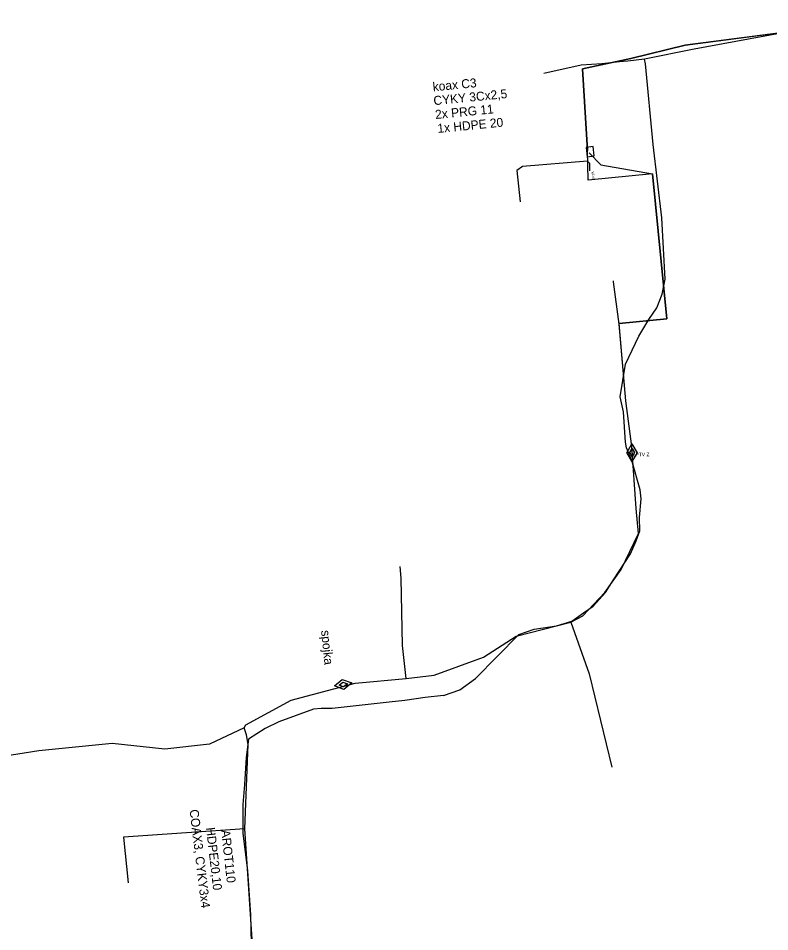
# Model space of a CAD drawing. Extents: x -651943 to -618711, y -1138561 to -1100552.
# Drawn here: x -641180.4 to -641117.6, y -1114449.1 to -1114372.8 of the extents above; entities that cross this region are included whole.
import ezdxf

# ---------------------------------------------------------------- set-up
doc = ezdxf.new("R2010")
doc.units = 0
for name, color, linetype in [('KT optika', 7, 'Continuous'), ('KT trasa', 7, 'Continuous'), ('KT zařízení', 7, 'Continuous')]:
    doc.layers.add(name, color=color, linetype=linetype)

# ---------------------------------------------------------------- blocks, each defined once
blk = doc.blocks.new('TVSPO_2')
at = {"layer": 'KT zařízení'}
for p, q in [((-0.0741, 0.0015), (-0.0005, 0.044)), ((-0.0005, -0.041), (-0.0741, 0.0015)), ((-0.0353, 0), (0, 0.0203)), ((-0.0005, 0.044), (0.0728, 0.0014)), ((0.0728, 0.0014), (-0.0005, -0.041)), ((0, 0.0203), (0.0353, 0)), ((0.0353, 0), (0, -0.0204)), ((0, -0.0204), (-0.0353, 0))]:
    blk.add_line(p, q, dxfattribs=at)
blk = doc.blocks.new('TVSPO_1')
at = {"layer": 'KT zařízení'}
for p, q in [((-0.074, 0.0016), (-0.0005, 0.0439)), ((-0.0005, -0.0409), (-0.074, 0.0016)), ((-0.0353, -0.0001), (0, 0.0203)), ((-0.0005, 0.0439), (0.0728, 0.0015)), ((0.0728, 0.0015), (-0.0005, -0.0409)), ((0, 0.0203), (0.0353, 0.0001)), ((0.0353, 0.0001), (0, -0.0204)), ((0, -0.0204), (-0.0353, -0.0001))]:
    blk.add_line(p, q, dxfattribs=at)

msp = doc.modelspace()

# ---------------------------------------------------------------- linework, layer by layer
at = {"layer": 'KT optika'}
for p, q in [((-641130.13, -1114376.4), (-641131.6, -1114376.57)), ((-641129.42, -1114376.36), (-641130.13, -1114376.4)), ((-641128.05, -1114376.17), (-641129.42, -1114376.36))]:
    msp.add_line(p, q, dxfattribs=at)
for points in [[(-641107, -1114372.85), (-641107.57, -1114372.76), (-641109.16, -1114373.09), (-641111.85, -1114373.85), (-641113.59, -1114373.71), (-641116.92, -1114374.05), (-641123.88, -1114375.33), (-641128.05, -1114376.17)], [(-641160.646, -1114452.276), (-641161.437, -1114440.539), (-641161.153, -1114433.497), (-641161.308, -1114432.682), (-641161.496, -1114432.104), (-641161.34, -1114431.833), (-641157.564, -1114429.792), (-641152.211, -1114428.355), (-641147.943, -1114427.968), (-641145.617, -1114427.678), (-641141.485, -1114426.181), (-641138.755, -1114424.424), (-641134.206, -1114423.271), (-641133.188, -1114422.727), (-641131.346, -1114420.777), (-641130.002, -1114418.867), (-641128.534, -1114415.833), (-641128.735, -1114413.74), (-641129.091, -1114408.559), (-641129.602, -1114404.74), (-641130.166, -1114398.28), (-641126.162, -1114397.891), (-641127.358, -1114385.775), (-641132.749, -1114386.305), (-641132.796, -1114383.83), (-641133.206, -1114376.98), (-641129.176, -1114376.13), (-641124.636, -1114375.01), (-641112.746, -1114373.45)], [(-641144.84, -1114429.38), (-641143.46, -1114428.91), (-641142.16, -1114427.96), (-641138.54, -1114424.29), (-641137.25, -1114423.83), (-641135.39, -1114423.56), (-641134.1, -1114423.17), (-641133.14, -1114422.48), (-641132.34, -1114421.91), (-641131.3, -1114420.77), (-641130.63, -1114419.73), (-641129.2, -1114417.53), (-641128.73, -1114416.47), (-641128.42, -1114415.63), (-641128.45, -1114414.51), (-641128.31, -1114412.95), (-641128.4, -1114412.18), (-641129.1, -1114409.74), (-641129.54, -1114408.67), (-641129.63, -1114408.21), (-641129.79, -1114405.66), (-641130.08, -1114404.42), (-641129.64, -1114401.69), (-641128.52, -1114399.35), (-641127.68, -1114397.94), (-641127.02, -1114396.97), (-641126.55, -1114395.83), (-641126.32, -1114394.57), (-641126.6, -1114389.45), (-641127.32, -1114383.31), (-641127.96, -1114376.57), (-641128.05, -1114376.17)], [(-641131.6, -1114376.57), (-641133.32, -1114376.69), (-641136.45, -1114377.37)], [(-641144.84, -1114429.38), (-641146.38, -1114429.56), (-641148.06, -1114429.8), (-641149.37, -1114429.94), (-641154.15, -1114430.48), (-641155.07, -1114430.47), (-641155.69, -1114430.53), (-641158.59, -1114431.58), (-641159.74, -1114432.15), (-641161.14, -1114433.04), (-641161.33, -1114434.58), (-641161.46, -1114436.83), (-641161.6, -1114438.5), (-641161.6, -1114440.89), (-641161.22, -1114444.04), (-641160.96, -1114447.74), (-641160.92, -1114450.13), (-641160.59, -1114452.58), (-641160.41, -1114454.64), (-641160.11, -1114456.07)]]:
    msp.add_lwpolyline(points, dxfattribs=at)
at = {"layer": 'KT trasa'}
for p, q in [((-641112.746, -1114373.45), (-641124.636, -1114375.01)), ((-641124.636, -1114375.01), (-641129.176, -1114376.13)), ((-641129.176, -1114376.13), (-641133.206, -1114376.98)), ((-641130.13, -1114376.4), (-641131.6, -1114376.57)), ((-641129.42, -1114376.36), (-641130.13, -1114376.4)), ((-641128.05, -1114376.17), (-641129.42, -1114376.36)), ((-641133.206, -1114376.98), (-641132.796, -1114383.83)), ((-641132.8, -1114384.71), (-641138.24, -1114385.15)), ((-641132.6, -1114384.91), (-641132.8, -1114384.71)), ((-641132.612, -1114385.525), (-641132.6, -1114384.91)), ((-641138.24, -1114385.15), (-641138.7, -1114385.5)), ((-641138.7, -1114385.5), (-641138.437, -1114388.115))]:
    msp.add_line(p, q, dxfattribs=at)
for points in [[(-641107, -1114372.85), (-641107.57, -1114372.76), (-641109.16, -1114373.09), (-641111.85, -1114373.85), (-641113.59, -1114373.71), (-641116.92, -1114374.05), (-641123.88, -1114375.33), (-641128.05, -1114376.17)], [(-641144.84, -1114429.38), (-641143.46, -1114428.91), (-641142.16, -1114427.96), (-641138.54, -1114424.29), (-641137.25, -1114423.83), (-641135.39, -1114423.56), (-641134.1, -1114423.17), (-641133.14, -1114422.48), (-641132.34, -1114421.91), (-641131.3, -1114420.77), (-641130.63, -1114419.73), (-641129.2, -1114417.53), (-641128.73, -1114416.47), (-641128.42, -1114415.63), (-641128.45, -1114414.51), (-641128.31, -1114412.95), (-641128.4, -1114412.18), (-641129.1, -1114409.74), (-641129.54, -1114408.67), (-641129.63, -1114408.21), (-641129.79, -1114405.66), (-641130.08, -1114404.42), (-641129.64, -1114401.69), (-641128.52, -1114399.35), (-641127.68, -1114397.94), (-641127.02, -1114396.97), (-641126.55, -1114395.83), (-641126.32, -1114394.57), (-641126.6, -1114389.45), (-641127.32, -1114383.31), (-641127.96, -1114376.57), (-641128.05, -1114376.17)], [(-641131.6, -1114376.57), (-641133.32, -1114376.69), (-641136.45, -1114377.37)], [(-641132.671, -1114384.009), (-641131.678, -1114385.003), (-641127.358, -1114385.775), (-641126.162, -1114397.891), (-641130.166, -1114398.28)], [(-641134.206, -1114423.271), (-641133.188, -1114422.727), (-641131.346, -1114420.777), (-641130.002, -1114418.867), (-641128.534, -1114415.833), (-641128.735, -1114413.74), (-641129.091, -1114408.559), (-641129.602, -1114404.74), (-641130.159, -1114398.337), (-641130.624, -1114394.803), (-641130.635, -1114394.711)], [(-641147.943, -1114427.968), (-641148.266, -1114425.198), (-641148.373, -1114419.572), (-641148.447, -1114418.59)], [(-641147.943, -1114427.968), (-641145.617, -1114427.678), (-641141.485, -1114426.181), (-641138.755, -1114424.424), (-641134.206, -1114423.271)], [(-641134.206, -1114423.271), (-641132.655, -1114427.575), (-641130.772, -1114435.378)], [(-641161.496, -1114432.105), (-641161.34, -1114431.833), (-641157.564, -1114429.792), (-641152.211, -1114428.355), (-641147.943, -1114427.968)], [(-641144.84, -1114429.38), (-641146.38, -1114429.56), (-641148.06, -1114429.8), (-641149.37, -1114429.94), (-641154.15, -1114430.48), (-641155.07, -1114430.47), (-641155.69, -1114430.53), (-641158.59, -1114431.58), (-641159.74, -1114432.15), (-641161.14, -1114433.04), (-641161.33, -1114434.58), (-641161.46, -1114436.83), (-641161.6, -1114438.5), (-641161.6, -1114440.89), (-641161.22, -1114444.04), (-641160.96, -1114447.74), (-641160.92, -1114450.13), (-641160.59, -1114452.58), (-641160.41, -1114454.64), (-641160.11, -1114456.07)], [(-641161.496, -1114432.105), (-641164.397, -1114433.469), (-641168.11, -1114433.883), (-641172.513, -1114433.396), (-641178.645, -1114434.02), (-641181.62, -1114434.483), (-641182.854, -1114435.173), (-641195.486, -1114436.52), (-641195.931, -1114438.563), (-641197.048, -1114438.739)], [(-641170.415, -1114505.582), (-641170.375, -1114504.909), (-641168.627, -1114496.766), (-641166.929, -1114489.611), (-641166.098, -1114482.892), (-641166.208, -1114481.978), (-641166.402, -1114481.186), (-641166.614, -1114479.128), (-641166.189, -1114478.382), (-641162.159, -1114478.007), (-641159.107, -1114477.824), (-641158.348, -1114477.23), (-641158.838, -1114466.155), (-641160.534, -1114453.133), (-641160.646, -1114452.276), (-641161.437, -1114440.539), (-641161.153, -1114433.497), (-641161.308, -1114432.682), (-641161.496, -1114432.105)], [(-641161.437, -1114440.539), (-641166.311, -1114440.873), (-641171.567, -1114441.248), (-641171.18, -1114445.059)]]:
    msp.add_lwpolyline(points, dxfattribs=at)
at = {"layer": 'KT zařízení'}
for points in [[(-641107, -1114372.85), (-641107.57, -1114372.76), (-641109.16, -1114373.09), (-641111.85, -1114373.85), (-641113.59, -1114373.71), (-641116.92, -1114374.05), (-641123.88, -1114375.33), (-641128.05, -1114376.17)], [(-641144.84, -1114429.38), (-641143.46, -1114428.91), (-641142.16, -1114427.96), (-641138.54, -1114424.29), (-641137.25, -1114423.83), (-641135.39, -1114423.56), (-641134.1, -1114423.17), (-641133.14, -1114422.48), (-641132.34, -1114421.91), (-641131.3, -1114420.77), (-641130.63, -1114419.73), (-641129.2, -1114417.53), (-641128.73, -1114416.47), (-641128.42, -1114415.63), (-641128.45, -1114414.51), (-641128.31, -1114412.95), (-641128.4, -1114412.18), (-641129.1, -1114409.74), (-641129.54, -1114408.67), (-641129.63, -1114408.21), (-641129.79, -1114405.66), (-641130.08, -1114404.42), (-641129.64, -1114401.69), (-641128.52, -1114399.35), (-641127.68, -1114397.94), (-641127.02, -1114396.97), (-641126.55, -1114395.83), (-641126.32, -1114394.57), (-641126.6, -1114389.45), (-641127.32, -1114383.31), (-641127.96, -1114376.57), (-641128.05, -1114376.17)], [(-641128.05, -1114376.17), (-641129.42, -1114376.36), (-641130.13, -1114376.4), (-641131.6, -1114376.57), (-641133.32, -1114376.69), (-641136.45, -1114377.37)], [(-641144.84, -1114429.38), (-641146.38, -1114429.56), (-641148.06, -1114429.8), (-641149.37, -1114429.94), (-641154.15, -1114430.48), (-641155.07, -1114430.47), (-641155.69, -1114430.53), (-641158.59, -1114431.58), (-641159.74, -1114432.15), (-641161.14, -1114433.04), (-641161.33, -1114434.58), (-641161.46, -1114436.83), (-641161.6, -1114438.5), (-641161.6, -1114440.89), (-641161.22, -1114444.04), (-641160.96, -1114447.74), (-641160.92, -1114450.13), (-641160.59, -1114452.58), (-641160.41, -1114454.64), (-641160.11, -1114456.07)]]:
    msp.add_lwpolyline(points, dxfattribs=at)
msp.add_lwpolyline([(-641132.234, -1114384.261), (-641132.334, -1114383.491), (-641132.919, -1114383.567), (-641132.819, -1114384.337)], close=True, dxfattribs=at)

# ---------------------------------------------------------------- block references
for name, p, xscale, yscale, rotation in [('TVSPO_1', (-641129.07, -1114409.08), 10, 10, 90), ('TVSPO_2', (-641153.212, -1114428.473), 10.000037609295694, 10.000037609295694, 9.46056771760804)]:
    msp.add_blockref(name, p, dxfattribs=dict(at, xscale=xscale, yscale=yscale, rotation=rotation))

# ---------------------------------------------------------------- texts
for s, height, rotation, p in [('koax C3', 0.75, 5.56865, (-641145.7, -1114378.872)), ('CYKY 3Cx2,5', 0.74999, 5.56865, (-641145.637, -1114380.029)), ('2x PRG 11', 0.75, 5.56865, (-641145.495, -1114381.184)), ('1x HDPE 20', 0.75, 5.56865, (-641145.307, -1114382.351)), ('KOS', 0.2138, 277.5289, (-641132.475, -1114385.594)), ('spojka', 0.75, 275.69509, (-641155.064, -1114423.967)), ('COAX3, CYKY3x4', 0.75, 276.87863, (-641166.057, -1114438.957)), ('HDPE20,10', 0.75, 276.57056, (-641164.68, -1114440.453)), ('AROT110', 0.75, 276.28821, (-641163.419, -1114440.661))]:
    msp.add_text(s, height=height, rotation=rotation, dxfattribs=at).set_placement(p)
msp.add_text('SPTV Z', height=0.3, dxfattribs=at).set_placement((-641129.07, -1114409.38))

doc.saveas('drawing.dxf')
